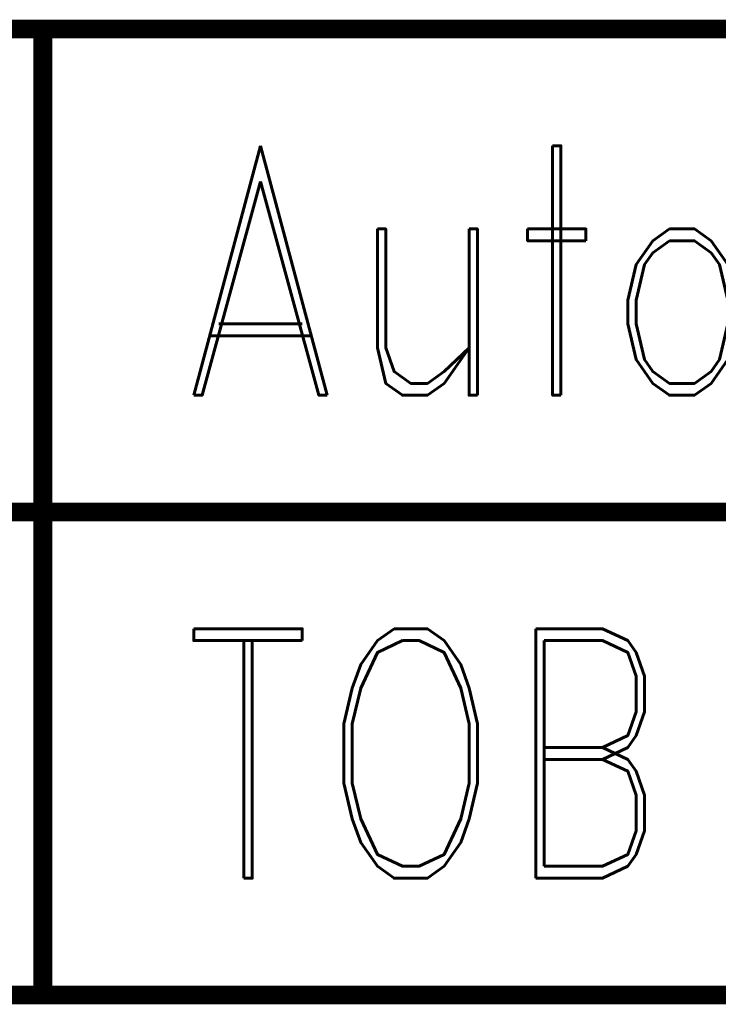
# Model space of a CAD drawing. Extents: x -2 to 113, y -136 to 16.
# Tile 477 of 541: x 73.18 to 77.01, y -10.98 to -5.59. Entities that reach past the tile are written whole.
import ezdxf
from ezdxf.enums import TextEntityAlignment as Align

# ---------------------------------------------------------------- set-up
doc = ezdxf.new("R2010")
doc.units = 0
doc.header["$MEASUREMENT"] = 0
doc.linetypes.add('SOLID', pattern=[0])
doc.layers.get('0').update_dxf_attribs({"linetype": 'SOLID'})
for name, color, linetype in [('1', 7, 'SOLID'), ('10', 7, 'SOLID'), ('11', 7, 'SOLID'), ('12', 7, 'SOLID'), ('13', 7, 'SOLID'), ('14', 7, 'SOLID'), ('15', 7, 'SOLID'), ('16', 7, 'SOLID'), ('17', 7, 'SOLID'), ('18', 7, 'SOLID'), ('19', 7, 'SOLID'), ('2', 7, 'SOLID'), ('20', 7, 'SOLID'), ('21', 7, 'SOLID'), ('22', 7, 'SOLID'), ('23', 7, 'SOLID'), ('24', 7, 'SOLID'), ('25', 7, 'SOLID'), ('26', 7, 'SOLID'), ('27', 7, 'SOLID'), ('28', 7, 'SOLID'), ('29', 7, 'SOLID'), ('3', 7, 'SOLID'), ('30', 7, 'SOLID'), ('31', 7, 'SOLID'), ('32', 7, 'SOLID'), ('33', 7, 'SOLID'), ('34', 7, 'SOLID'), ('35', 7, 'SOLID'), ('36', 7, 'SOLID'), ('37', 7, 'SOLID'), ('38', 7, 'SOLID'), ('39', 7, 'SOLID'), ('4', 7, 'SOLID'), ('40', 7, 'SOLID'), ('41', 7, 'SOLID'), ('42', 7, 'SOLID'), ('43', 7, 'SOLID'), ('44', 7, 'SOLID'), ('45', 7, 'SOLID'), ('46', 7, 'SOLID'), ('47', 7, 'SOLID'), ('48', 7, 'SOLID'), ('49', 7, 'SOLID'), ('5', 7, 'SOLID'), ('50', 7, 'SOLID'), ('51', 7, 'SOLID'), ('52', 7, 'SOLID'), ('53', 7, 'SOLID'), ('54', 7, 'SOLID'), ('55', 7, 'SOLID'), ('56', 7, 'SOLID'), ('57', 7, 'SOLID'), ('58', 7, 'SOLID'), ('59', 7, 'SOLID'), ('6', 7, 'SOLID'), ('60', 7, 'SOLID'), ('61', 7, 'SOLID'), ('62', 7, 'SOLID'), ('63', 7, 'SOLID'), ('64', 7, 'SOLID'), ('65', 7, 'SOLID'), ('66', 7, 'SOLID'), ('67', 7, 'SOLID'), ('68', 7, 'SOLID'), ('7', 7, 'SOLID'), ('8', 7, 'SOLID'), ('9', 7, 'SOLID')]:
    doc.layers.add(name, color=color, linetype=linetype)
doc.styles.add('ROMAND', font='romand', dxfattribs={"height": 1})

msp = doc.modelspace()

# ---------------------------------------------------------------- linework, layer by layer
at = {"color": 7, "linetype": 'SOLID', "const_width": 0.1029}
for points in [[(-0.2175, -5.6385), (111.5472, -5.6385)], [(73.3119, -5.6385), (73.3119, -8.2856)], [(-0.2175, -8.2856), (111.5472, -8.2856)], [(73.3119, -8.2856), (73.3119, -10.9326)], [(-0.2175, -10.9326), (111.5472, -10.9326)]]:
    msp.add_lwpolyline(points, dxfattribs=at)
at = {"layer": '1', "color": 7, "linetype": 'SOLID', "const_width": 0.1029}
for points in [[(-0.2175, -5.6385), (111.5472, -5.6385)], [(73.3119, -5.6385), (73.3119, -8.2856)], [(-0.2175, -8.2856), (111.5472, -8.2856)], [(73.3119, -8.2856), (73.3119, -10.9326)], [(-0.2175, -10.9326), (111.5472, -10.9326)]]:
    msp.add_lwpolyline(points, dxfattribs=at)
at = {"layer": '10', "color": 7, "linetype": 'SOLID', "const_width": 0.1029}
for points in [[(-0.2175, -5.6385), (111.5472, -5.6385)], [(73.3119, -5.6385), (73.3119, -8.2856)], [(-0.2175, -8.2856), (111.5472, -8.2856)], [(73.3119, -8.2856), (73.3119, -10.9326)], [(-0.2175, -10.9326), (111.5472, -10.9326)]]:
    msp.add_lwpolyline(points, dxfattribs=at)
at = {"layer": '11', "color": 7, "linetype": 'SOLID', "const_width": 0.1029}
for points in [[(-0.2175, -5.6385), (111.5472, -5.6385)], [(73.3119, -5.6385), (73.3119, -8.2856)], [(-0.2175, -8.2856), (111.5472, -8.2856)], [(73.3119, -8.2856), (73.3119, -10.9326)], [(-0.2175, -10.9326), (111.5472, -10.9326)]]:
    msp.add_lwpolyline(points, dxfattribs=at)
at = {"layer": '12', "color": 7, "linetype": 'SOLID', "const_width": 0.1029}
for points in [[(-0.2175, -5.6385), (111.5472, -5.6385)], [(73.3119, -5.6385), (73.3119, -8.2856)], [(-0.2175, -8.2856), (111.5472, -8.2856)], [(73.3119, -8.2856), (73.3119, -10.9326)], [(-0.2175, -10.9326), (111.5472, -10.9326)]]:
    msp.add_lwpolyline(points, dxfattribs=at)
at = {"layer": '13', "color": 7, "linetype": 'SOLID', "const_width": 0.1029}
for points in [[(-0.2175, -5.6385), (111.5472, -5.6385)], [(73.3119, -5.6385), (73.3119, -8.2856)], [(-0.2175, -8.2856), (111.5472, -8.2856)], [(73.3119, -8.2856), (73.3119, -10.9326)], [(-0.2175, -10.9326), (111.5472, -10.9326)]]:
    msp.add_lwpolyline(points, dxfattribs=at)
at = {"layer": '14', "color": 7, "linetype": 'SOLID', "const_width": 0.1029}
for points in [[(-0.2175, -5.6385), (111.5472, -5.6385)], [(73.3119, -5.6385), (73.3119, -8.2856)], [(-0.2175, -8.2856), (111.5472, -8.2856)], [(73.3119, -8.2856), (73.3119, -10.9326)], [(-0.2175, -10.9326), (111.5472, -10.9326)]]:
    msp.add_lwpolyline(points, dxfattribs=at)
at = {"layer": '15', "color": 7, "linetype": 'SOLID', "const_width": 0.1029}
for points in [[(-0.2175, -5.6385), (111.5472, -5.6385)], [(73.3119, -5.6385), (73.3119, -8.2856)], [(-0.2175, -8.2856), (111.5472, -8.2856)], [(73.3119, -8.2856), (73.3119, -10.9326)], [(-0.2175, -10.9326), (111.5472, -10.9326)]]:
    msp.add_lwpolyline(points, dxfattribs=at)
at = {"layer": '16', "color": 7, "linetype": 'SOLID', "const_width": 0.1029}
for points in [[(-0.2175, -5.6385), (111.5472, -5.6385)], [(73.3119, -5.6385), (73.3119, -8.2856)], [(-0.2175, -8.2856), (111.5472, -8.2856)], [(73.3119, -8.2856), (73.3119, -10.9326)], [(-0.2175, -10.9326), (111.5472, -10.9326)]]:
    msp.add_lwpolyline(points, dxfattribs=at)
at = {"layer": '17', "color": 7, "linetype": 'SOLID', "const_width": 0.1029}
for points in [[(-0.2175, -5.6385), (111.5472, -5.6385)], [(73.3119, -5.6385), (73.3119, -8.2856)], [(-0.2175, -8.2856), (111.5472, -8.2856)], [(73.3119, -8.2856), (73.3119, -10.9326)], [(-0.2175, -10.9326), (111.5472, -10.9326)]]:
    msp.add_lwpolyline(points, dxfattribs=at)
at = {"layer": '18', "color": 7, "linetype": 'SOLID', "const_width": 0.1029}
for points in [[(-0.2175, -5.6385), (111.5472, -5.6385)], [(73.3119, -5.6385), (73.3119, -8.2856)], [(-0.2175, -8.2856), (111.5472, -8.2856)], [(73.3119, -8.2856), (73.3119, -10.9326)], [(-0.2175, -10.9326), (111.5472, -10.9326)]]:
    msp.add_lwpolyline(points, dxfattribs=at)
at = {"layer": '19', "color": 7, "linetype": 'SOLID', "const_width": 0.1029}
for points in [[(-0.2175, -5.6385), (111.5472, -5.6385)], [(73.3119, -5.6385), (73.3119, -8.2856)], [(-0.2175, -8.2856), (111.5472, -8.2856)], [(73.3119, -8.2856), (73.3119, -10.9326)], [(-0.2175, -10.9326), (111.5472, -10.9326)]]:
    msp.add_lwpolyline(points, dxfattribs=at)
at = {"layer": '2', "color": 7, "linetype": 'SOLID', "const_width": 0.1029}
for points in [[(-0.2175, -5.6385), (111.5472, -5.6385)], [(73.3119, -5.6385), (73.3119, -8.2856)], [(-0.2175, -8.2856), (111.5472, -8.2856)], [(73.3119, -8.2856), (73.3119, -10.9326)], [(-0.2175, -10.9326), (111.5472, -10.9326)]]:
    msp.add_lwpolyline(points, dxfattribs=at)
at = {"layer": '20', "color": 7, "linetype": 'SOLID', "const_width": 0.1029}
for points in [[(-0.2175, -5.6385), (111.5472, -5.6385)], [(73.3119, -5.6385), (73.3119, -8.2856)], [(-0.2175, -8.2856), (111.5472, -8.2856)], [(73.3119, -8.2856), (73.3119, -10.9326)], [(-0.2175, -10.9326), (111.5472, -10.9326)]]:
    msp.add_lwpolyline(points, dxfattribs=at)
at = {"layer": '21', "color": 7, "linetype": 'SOLID', "const_width": 0.1029}
for points in [[(-0.2175, -5.6385), (111.5472, -5.6385)], [(73.3119, -5.6385), (73.3119, -8.2856)], [(-0.2175, -8.2856), (111.5472, -8.2856)], [(73.3119, -8.2856), (73.3119, -10.9326)], [(-0.2175, -10.9326), (111.5472, -10.9326)]]:
    msp.add_lwpolyline(points, dxfattribs=at)
at = {"layer": '22', "color": 7, "linetype": 'SOLID', "const_width": 0.1029}
for points in [[(-0.2175, -5.6385), (111.5472, -5.6385)], [(73.3119, -5.6385), (73.3119, -8.2856)], [(-0.2175, -8.2856), (111.5472, -8.2856)], [(73.3119, -8.2856), (73.3119, -10.9326)], [(-0.2175, -10.9326), (111.5472, -10.9326)]]:
    msp.add_lwpolyline(points, dxfattribs=at)
at = {"layer": '23', "color": 7, "linetype": 'SOLID', "const_width": 0.1029}
for points in [[(-0.2175, -5.6385), (111.5472, -5.6385)], [(73.3119, -5.6385), (73.3119, -8.2856)], [(-0.2175, -8.2856), (111.5472, -8.2856)], [(73.3119, -8.2856), (73.3119, -10.9326)], [(-0.2175, -10.9326), (111.5472, -10.9326)]]:
    msp.add_lwpolyline(points, dxfattribs=at)
at = {"layer": '24', "color": 7, "linetype": 'SOLID', "const_width": 0.1029}
for points in [[(-0.2175, -5.6385), (111.5472, -5.6385)], [(73.3119, -5.6385), (73.3119, -8.2856)], [(-0.2175, -8.2856), (111.5472, -8.2856)], [(73.3119, -8.2856), (73.3119, -10.9326)], [(-0.2175, -10.9326), (111.5472, -10.9326)]]:
    msp.add_lwpolyline(points, dxfattribs=at)
at = {"layer": '25', "color": 7, "linetype": 'SOLID', "const_width": 0.1029}
for points in [[(-0.2175, -5.6385), (111.5472, -5.6385)], [(73.3119, -5.6385), (73.3119, -8.2856)], [(-0.2175, -8.2856), (111.5472, -8.2856)], [(73.3119, -8.2856), (73.3119, -10.9326)], [(-0.2175, -10.9326), (111.5472, -10.9326)]]:
    msp.add_lwpolyline(points, dxfattribs=at)
at = {"layer": '26', "color": 7, "linetype": 'SOLID', "const_width": 0.1029}
for points in [[(-0.2175, -5.6385), (111.5472, -5.6385)], [(73.3119, -5.6385), (73.3119, -8.2856)], [(-0.2175, -8.2856), (111.5472, -8.2856)], [(73.3119, -8.2856), (73.3119, -10.9326)], [(-0.2175, -10.9326), (111.5472, -10.9326)]]:
    msp.add_lwpolyline(points, dxfattribs=at)
at = {"layer": '27', "color": 7, "linetype": 'SOLID', "const_width": 0.1029}
for points in [[(-0.2175, -5.6385), (111.5472, -5.6385)], [(73.3119, -5.6385), (73.3119, -8.2856)], [(-0.2175, -8.2856), (111.5472, -8.2856)], [(73.3119, -8.2856), (73.3119, -10.9326)], [(-0.2175, -10.9326), (111.5472, -10.9326)]]:
    msp.add_lwpolyline(points, dxfattribs=at)
at = {"layer": '28', "color": 7, "linetype": 'SOLID', "const_width": 0.1029}
for points in [[(-0.2175, -5.6385), (111.5472, -5.6385)], [(73.3119, -5.6385), (73.3119, -8.2856)], [(-0.2175, -8.2856), (111.5472, -8.2856)], [(73.3119, -8.2856), (73.3119, -10.9326)], [(-0.2175, -10.9326), (111.5472, -10.9326)]]:
    msp.add_lwpolyline(points, dxfattribs=at)
at = {"layer": '29', "color": 7, "linetype": 'SOLID', "const_width": 0.1029}
for points in [[(-0.2175, -5.6385), (111.5472, -5.6385)], [(73.3119, -5.6385), (73.3119, -8.2856)], [(-0.2175, -8.2856), (111.5472, -8.2856)], [(73.3119, -8.2856), (73.3119, -10.9326)], [(-0.2175, -10.9326), (111.5472, -10.9326)]]:
    msp.add_lwpolyline(points, dxfattribs=at)
at = {"layer": '3', "color": 7, "linetype": 'SOLID', "const_width": 0.1029}
for points in [[(-0.2175, -5.6385), (111.5472, -5.6385)], [(73.3119, -5.6385), (73.3119, -8.2856)], [(-0.2175, -8.2856), (111.5472, -8.2856)], [(73.3119, -8.2856), (73.3119, -10.9326)], [(-0.2175, -10.9326), (111.5472, -10.9326)]]:
    msp.add_lwpolyline(points, dxfattribs=at)
at = {"layer": '30', "color": 7, "linetype": 'SOLID', "const_width": 0.1029}
for points in [[(-0.2175, -5.6385), (111.5472, -5.6385)], [(73.3119, -5.6385), (73.3119, -8.2856)], [(-0.2175, -8.2856), (111.5472, -8.2856)], [(73.3119, -8.2856), (73.3119, -10.9326)], [(-0.2175, -10.9326), (111.5472, -10.9326)]]:
    msp.add_lwpolyline(points, dxfattribs=at)
at = {"layer": '31', "color": 7, "linetype": 'SOLID', "const_width": 0.1029}
for points in [[(-0.2175, -5.6385), (111.5472, -5.6385)], [(73.3119, -5.6385), (73.3119, -8.2856)], [(-0.2175, -8.2856), (111.5472, -8.2856)], [(73.3119, -8.2856), (73.3119, -10.9326)], [(-0.2175, -10.9326), (111.5472, -10.9326)]]:
    msp.add_lwpolyline(points, dxfattribs=at)
at = {"layer": '32', "color": 7, "linetype": 'SOLID', "const_width": 0.1029}
for points in [[(-0.2175, -5.6385), (111.5472, -5.6385)], [(73.3119, -5.6385), (73.3119, -8.2856)], [(-0.2175, -8.2856), (111.5472, -8.2856)], [(73.3119, -8.2856), (73.3119, -10.9326)], [(-0.2175, -10.9326), (111.5472, -10.9326)]]:
    msp.add_lwpolyline(points, dxfattribs=at)
at = {"layer": '33', "color": 7, "linetype": 'SOLID', "const_width": 0.1029}
for points in [[(-0.2175, -5.6385), (111.5472, -5.6385)], [(73.3119, -5.6385), (73.3119, -8.2856)], [(-0.2175, -8.2856), (111.5472, -8.2856)], [(73.3119, -8.2856), (73.3119, -10.9326)], [(-0.2175, -10.9326), (111.5472, -10.9326)]]:
    msp.add_lwpolyline(points, dxfattribs=at)
at = {"layer": '34', "color": 7, "linetype": 'SOLID', "const_width": 0.1029}
for points in [[(-0.2175, -5.6385), (111.5472, -5.6385)], [(73.3119, -5.6385), (73.3119, -8.2856)], [(-0.2175, -8.2856), (111.5472, -8.2856)], [(73.3119, -8.2856), (73.3119, -10.9326)], [(-0.2175, -10.9326), (111.5472, -10.9326)]]:
    msp.add_lwpolyline(points, dxfattribs=at)
at = {"layer": '35', "color": 7, "linetype": 'SOLID', "const_width": 0.1029}
for points in [[(-0.2175, -5.6385), (111.5472, -5.6385)], [(73.3119, -5.6385), (73.3119, -8.2856)], [(-0.2175, -8.2856), (111.5472, -8.2856)], [(73.3119, -8.2856), (73.3119, -10.9326)], [(-0.2175, -10.9326), (111.5472, -10.9326)]]:
    msp.add_lwpolyline(points, dxfattribs=at)
at = {"layer": '36', "color": 7, "linetype": 'SOLID', "const_width": 0.1029}
for points in [[(-0.2175, -5.6385), (111.5472, -5.6385)], [(73.3119, -5.6385), (73.3119, -8.2856)], [(-0.2175, -8.2856), (111.5472, -8.2856)], [(73.3119, -8.2856), (73.3119, -10.9326)], [(-0.2175, -10.9326), (111.5472, -10.9326)]]:
    msp.add_lwpolyline(points, dxfattribs=at)
at = {"layer": '37', "color": 7, "linetype": 'SOLID', "const_width": 0.1029}
for points in [[(-0.2175, -5.6385), (111.5472, -5.6385)], [(73.3119, -5.6385), (73.3119, -8.2856)], [(-0.2175, -8.2856), (111.5472, -8.2856)], [(73.3119, -8.2856), (73.3119, -10.9326)], [(-0.2175, -10.9326), (111.5472, -10.9326)]]:
    msp.add_lwpolyline(points, dxfattribs=at)
at = {"layer": '38', "color": 7, "linetype": 'SOLID', "const_width": 0.1029}
for points in [[(-0.2175, -5.6385), (111.5472, -5.6385)], [(73.3119, -5.6385), (73.3119, -8.2856)], [(-0.2175, -8.2856), (111.5472, -8.2856)], [(73.3119, -8.2856), (73.3119, -10.9326)], [(-0.2175, -10.9326), (111.5472, -10.9326)]]:
    msp.add_lwpolyline(points, dxfattribs=at)
at = {"layer": '39', "color": 7, "linetype": 'SOLID', "const_width": 0.1029}
for points in [[(-0.2175, -5.6385), (111.5472, -5.6385)], [(73.3119, -5.6385), (73.3119, -8.2856)], [(-0.2175, -8.2856), (111.5472, -8.2856)], [(73.3119, -8.2856), (73.3119, -10.9326)], [(-0.2175, -10.9326), (111.5472, -10.9326)]]:
    msp.add_lwpolyline(points, dxfattribs=at)
at = {"layer": '4', "color": 7, "linetype": 'SOLID', "const_width": 0.1029}
for points in [[(-0.2175, -5.6385), (111.5472, -5.6385)], [(73.3119, -5.6385), (73.3119, -8.2856)], [(-0.2175, -8.2856), (111.5472, -8.2856)], [(73.3119, -8.2856), (73.3119, -10.9326)], [(-0.2175, -10.9326), (111.5472, -10.9326)]]:
    msp.add_lwpolyline(points, dxfattribs=at)
at = {"layer": '40', "color": 7, "linetype": 'SOLID', "const_width": 0.1029}
for points in [[(-0.2175, -5.6385), (111.5472, -5.6385)], [(73.3119, -5.6385), (73.3119, -8.2856)], [(-0.2175, -8.2856), (111.5472, -8.2856)], [(73.3119, -8.2856), (73.3119, -10.9326)], [(-0.2175, -10.9326), (111.5472, -10.9326)]]:
    msp.add_lwpolyline(points, dxfattribs=at)
at = {"layer": '41', "color": 7, "linetype": 'SOLID', "const_width": 0.1029}
for points in [[(-0.2175, -5.6385), (111.5472, -5.6385)], [(73.3119, -5.6385), (73.3119, -8.2856)], [(-0.2175, -8.2856), (111.5472, -8.2856)], [(73.3119, -8.2856), (73.3119, -10.9326)], [(-0.2175, -10.9326), (111.5472, -10.9326)]]:
    msp.add_lwpolyline(points, dxfattribs=at)
at = {"layer": '42', "color": 7, "linetype": 'SOLID', "const_width": 0.1029}
for points in [[(-0.2175, -5.6385), (111.5472, -5.6385)], [(73.3119, -5.6385), (73.3119, -8.2856)], [(-0.2175, -8.2856), (111.5472, -8.2856)], [(73.3119, -8.2856), (73.3119, -10.9326)], [(-0.2175, -10.9326), (111.5472, -10.9326)]]:
    msp.add_lwpolyline(points, dxfattribs=at)
at = {"layer": '43', "color": 7, "linetype": 'SOLID', "const_width": 0.1029}
for points in [[(-0.2175, -5.6385), (111.5472, -5.6385)], [(73.3119, -5.6385), (73.3119, -8.2856)], [(-0.2175, -8.2856), (111.5472, -8.2856)], [(73.3119, -8.2856), (73.3119, -10.9326)], [(-0.2175, -10.9326), (111.5472, -10.9326)]]:
    msp.add_lwpolyline(points, dxfattribs=at)
at = {"layer": '44', "color": 7, "linetype": 'SOLID', "const_width": 0.1029}
for points in [[(-0.2175, -5.6385), (111.5472, -5.6385)], [(73.3119, -5.6385), (73.3119, -8.2856)], [(-0.2175, -8.2856), (111.5472, -8.2856)], [(73.3119, -8.2856), (73.3119, -10.9326)], [(-0.2175, -10.9326), (111.5472, -10.9326)]]:
    msp.add_lwpolyline(points, dxfattribs=at)
at = {"layer": '45', "color": 7, "linetype": 'SOLID', "const_width": 0.1029}
for points in [[(-0.2175, -5.6385), (111.5472, -5.6385)], [(73.3119, -5.6385), (73.3119, -8.2856)], [(-0.2175, -8.2856), (111.5472, -8.2856)], [(73.3119, -8.2856), (73.3119, -10.9326)], [(-0.2175, -10.9326), (111.5472, -10.9326)]]:
    msp.add_lwpolyline(points, dxfattribs=at)
at = {"layer": '46', "color": 7, "linetype": 'SOLID', "const_width": 0.1029}
for points in [[(-0.2175, -5.6385), (111.5472, -5.6385)], [(73.3119, -5.6385), (73.3119, -8.2856)], [(-0.2175, -8.2856), (111.5472, -8.2856)], [(73.3119, -8.2856), (73.3119, -10.9326)], [(-0.2175, -10.9326), (111.5472, -10.9326)]]:
    msp.add_lwpolyline(points, dxfattribs=at)
at = {"layer": '47', "color": 7, "linetype": 'SOLID', "const_width": 0.1029}
for points in [[(-0.2175, -5.6385), (111.5472, -5.6385)], [(73.3119, -5.6385), (73.3119, -8.2856)], [(-0.2175, -8.2856), (111.5472, -8.2856)], [(73.3119, -8.2856), (73.3119, -10.9326)], [(-0.2175, -10.9326), (111.5472, -10.9326)]]:
    msp.add_lwpolyline(points, dxfattribs=at)
at = {"layer": '48', "color": 7, "linetype": 'SOLID', "const_width": 0.1029}
for points in [[(-0.2175, -5.6385), (111.5472, -5.6385)], [(73.3119, -5.6385), (73.3119, -8.2856)], [(-0.2175, -8.2856), (111.5472, -8.2856)], [(73.3119, -8.2856), (73.3119, -10.9326)], [(-0.2175, -10.9326), (111.5472, -10.9326)]]:
    msp.add_lwpolyline(points, dxfattribs=at)
at = {"layer": '49', "color": 7, "linetype": 'SOLID', "const_width": 0.1029}
for points in [[(-0.2175, -5.6385), (111.5472, -5.6385)], [(73.3119, -5.6385), (73.3119, -8.2856)], [(-0.2175, -8.2856), (111.5472, -8.2856)], [(73.3119, -8.2856), (73.3119, -10.9326)], [(-0.2175, -10.9326), (111.5472, -10.9326)]]:
    msp.add_lwpolyline(points, dxfattribs=at)
at = {"layer": '5', "color": 7, "linetype": 'SOLID', "const_width": 0.1029}
for points in [[(-0.2175, -5.6385), (111.5472, -5.6385)], [(73.3119, -5.6385), (73.3119, -8.2856)], [(-0.2175, -8.2856), (111.5472, -8.2856)], [(73.3119, -8.2856), (73.3119, -10.9326)], [(-0.2175, -10.9326), (111.5472, -10.9326)]]:
    msp.add_lwpolyline(points, dxfattribs=at)
at = {"layer": '50', "color": 7, "linetype": 'SOLID', "const_width": 0.1029}
for points in [[(-0.2175, -5.6385), (111.5472, -5.6385)], [(73.3119, -5.6385), (73.3119, -8.2856)], [(-0.2175, -8.2856), (111.5472, -8.2856)], [(73.3119, -8.2856), (73.3119, -10.9326)], [(-0.2175, -10.9326), (111.5472, -10.9326)]]:
    msp.add_lwpolyline(points, dxfattribs=at)
at = {"layer": '51', "color": 7, "linetype": 'SOLID', "const_width": 0.1029}
for points in [[(-0.2175, -5.6385), (111.5472, -5.6385)], [(73.3119, -5.6385), (73.3119, -8.2856)], [(-0.2175, -8.2856), (111.5472, -8.2856)], [(73.3119, -8.2856), (73.3119, -10.9326)], [(-0.2175, -10.9326), (111.5472, -10.9326)]]:
    msp.add_lwpolyline(points, dxfattribs=at)
at = {"layer": '52', "color": 7, "linetype": 'SOLID', "const_width": 0.1029}
for points in [[(-0.2175, -5.6385), (111.5472, -5.6385)], [(73.3119, -5.6385), (73.3119, -8.2856)], [(-0.2175, -8.2856), (111.5472, -8.2856)], [(73.3119, -8.2856), (73.3119, -10.9326)], [(-0.2175, -10.9326), (111.5472, -10.9326)]]:
    msp.add_lwpolyline(points, dxfattribs=at)
at = {"layer": '53', "color": 7, "linetype": 'SOLID', "const_width": 0.1029}
for points in [[(-0.2175, -5.6385), (111.5472, -5.6385)], [(73.3119, -5.6385), (73.3119, -8.2856)], [(-0.2175, -8.2856), (111.5472, -8.2856)], [(73.3119, -8.2856), (73.3119, -10.9326)], [(-0.2175, -10.9326), (111.5472, -10.9326)]]:
    msp.add_lwpolyline(points, dxfattribs=at)
at = {"layer": '54', "color": 7, "linetype": 'SOLID', "const_width": 0.1029}
for points in [[(-0.2175, -5.6385), (111.5472, -5.6385)], [(73.3119, -5.6385), (73.3119, -8.2856)], [(-0.2175, -8.2856), (111.5472, -8.2856)], [(73.3119, -8.2856), (73.3119, -10.9326)], [(-0.2175, -10.9326), (111.5472, -10.9326)]]:
    msp.add_lwpolyline(points, dxfattribs=at)
at = {"layer": '55', "color": 7, "linetype": 'SOLID', "const_width": 0.1029}
for points in [[(-0.2175, -5.6385), (111.5472, -5.6385)], [(73.3119, -5.6385), (73.3119, -8.2856)], [(-0.2175, -8.2856), (111.5472, -8.2856)], [(73.3119, -8.2856), (73.3119, -10.9326)], [(-0.2175, -10.9326), (111.5472, -10.9326)]]:
    msp.add_lwpolyline(points, dxfattribs=at)
at = {"layer": '56', "color": 7, "linetype": 'SOLID', "const_width": 0.1029}
for points in [[(-0.2175, -5.6385), (111.5472, -5.6385)], [(73.3119, -5.6385), (73.3119, -8.2856)], [(-0.2175, -8.2856), (111.5472, -8.2856)], [(73.3119, -8.2856), (73.3119, -10.9326)], [(-0.2175, -10.9326), (111.5472, -10.9326)]]:
    msp.add_lwpolyline(points, dxfattribs=at)
at = {"layer": '57', "color": 7, "linetype": 'SOLID', "const_width": 0.1029}
for points in [[(-0.2175, -5.6385), (111.5472, -5.6385)], [(73.3119, -5.6385), (73.3119, -8.2856)], [(-0.2175, -8.2856), (111.5472, -8.2856)], [(73.3119, -8.2856), (73.3119, -10.9326)], [(-0.2175, -10.9326), (111.5472, -10.9326)]]:
    msp.add_lwpolyline(points, dxfattribs=at)
at = {"layer": '58', "color": 7, "linetype": 'SOLID', "const_width": 0.1029}
for points in [[(-0.2175, -5.6385), (111.5472, -5.6385)], [(73.3119, -5.6385), (73.3119, -8.2856)], [(-0.2175, -8.2856), (111.5472, -8.2856)], [(73.3119, -8.2856), (73.3119, -10.9326)], [(-0.2175, -10.9326), (111.5472, -10.9326)]]:
    msp.add_lwpolyline(points, dxfattribs=at)
at = {"layer": '59', "color": 7, "linetype": 'SOLID', "const_width": 0.1029}
for points in [[(-0.2175, -5.6385), (111.5472, -5.6385)], [(73.3119, -5.6385), (73.3119, -8.2856)], [(-0.2175, -8.2856), (111.5472, -8.2856)], [(73.3119, -8.2856), (73.3119, -10.9326)], [(-0.2175, -10.9326), (111.5472, -10.9326)]]:
    msp.add_lwpolyline(points, dxfattribs=at)
at = {"layer": '6', "color": 7, "linetype": 'SOLID', "const_width": 0.1029}
for points in [[(-0.2175, -5.6385), (111.5472, -5.6385)], [(73.3119, -5.6385), (73.3119, -8.2856)], [(-0.2175, -8.2856), (111.5472, -8.2856)], [(73.3119, -8.2856), (73.3119, -10.9326)], [(-0.2175, -10.9326), (111.5472, -10.9326)]]:
    msp.add_lwpolyline(points, dxfattribs=at)
at = {"layer": '60', "color": 7, "linetype": 'SOLID', "const_width": 0.1029}
for points in [[(-0.2175, -5.6385), (111.5472, -5.6385)], [(73.3119, -5.6385), (73.3119, -8.2856)], [(-0.2175, -8.2856), (111.5472, -8.2856)], [(73.3119, -8.2856), (73.3119, -10.9326)], [(-0.2175, -10.9326), (111.5472, -10.9326)]]:
    msp.add_lwpolyline(points, dxfattribs=at)
at = {"layer": '61', "color": 7, "linetype": 'SOLID', "const_width": 0.1029}
for points in [[(-0.2175, -5.6385), (111.5472, -5.6385)], [(73.3119, -5.6385), (73.3119, -8.2856)], [(-0.2175, -8.2856), (111.5472, -8.2856)], [(73.3119, -8.2856), (73.3119, -10.9326)], [(-0.2175, -10.9326), (111.5472, -10.9326)]]:
    msp.add_lwpolyline(points, dxfattribs=at)
at = {"layer": '62', "color": 7, "linetype": 'SOLID', "const_width": 0.1029}
for points in [[(-0.2175, -5.6385), (111.5472, -5.6385)], [(73.3119, -5.6385), (73.3119, -8.2856)], [(-0.2175, -8.2856), (111.5472, -8.2856)], [(73.3119, -8.2856), (73.3119, -10.9326)], [(-0.2175, -10.9326), (111.5472, -10.9326)]]:
    msp.add_lwpolyline(points, dxfattribs=at)
at = {"layer": '63', "color": 7, "linetype": 'SOLID', "const_width": 0.1029}
for points in [[(-0.2175, -5.6385), (111.5472, -5.6385)], [(73.3119, -5.6385), (73.3119, -8.2856)], [(-0.2175, -8.2856), (111.5472, -8.2856)], [(73.3119, -8.2856), (73.3119, -10.9326)], [(-0.2175, -10.9326), (111.5472, -10.9326)]]:
    msp.add_lwpolyline(points, dxfattribs=at)
at = {"layer": '64', "color": 7, "linetype": 'SOLID', "const_width": 0.1029}
for points in [[(-0.2175, -5.6385), (111.5472, -5.6385)], [(73.3119, -5.6385), (73.3119, -8.2856)], [(-0.2175, -8.2856), (111.5472, -8.2856)], [(73.3119, -8.2856), (73.3119, -10.9326)], [(-0.2175, -10.9326), (111.5472, -10.9326)]]:
    msp.add_lwpolyline(points, dxfattribs=at)
at = {"layer": '65', "color": 7, "linetype": 'SOLID', "const_width": 0.1029}
for points in [[(-0.2175, -5.6385), (111.5472, -5.6385)], [(73.3119, -5.6385), (73.3119, -8.2856)], [(-0.2175, -8.2856), (111.5472, -8.2856)], [(73.3119, -8.2856), (73.3119, -10.9326)], [(-0.2175, -10.9326), (111.5472, -10.9326)]]:
    msp.add_lwpolyline(points, dxfattribs=at)
at = {"layer": '66', "color": 7, "linetype": 'SOLID', "const_width": 0.1029}
for points in [[(-0.2175, -5.6385), (111.5472, -5.6385)], [(73.3119, -5.6385), (73.3119, -8.2856)], [(-0.2175, -8.2856), (111.5472, -8.2856)], [(73.3119, -8.2856), (73.3119, -10.9326)], [(-0.2175, -10.9326), (111.5472, -10.9326)]]:
    msp.add_lwpolyline(points, dxfattribs=at)
at = {"layer": '67', "color": 7, "linetype": 'SOLID', "const_width": 0.1029}
for points in [[(-0.2175, -5.6385), (111.5472, -5.6385)], [(73.3119, -5.6385), (73.3119, -8.2856)], [(-0.2175, -8.2856), (111.5472, -8.2856)], [(73.3119, -8.2856), (73.3119, -10.9326)], [(-0.2175, -10.9326), (111.5472, -10.9326)]]:
    msp.add_lwpolyline(points, dxfattribs=at)
at = {"layer": '68', "color": 7, "linetype": 'SOLID', "const_width": 0.1029}
for points in [[(-0.2175, -5.6385), (111.5472, -5.6385)], [(73.3119, -5.6385), (73.3119, -8.2856)], [(-0.2175, -8.2856), (111.5472, -8.2856)], [(73.3119, -8.2856), (73.3119, -10.9326)], [(-0.2175, -10.9326), (111.5472, -10.9326)]]:
    msp.add_lwpolyline(points, dxfattribs=at)
at = {"layer": '7', "color": 7, "linetype": 'SOLID', "const_width": 0.1029}
for points in [[(-0.2175, -5.6385), (111.5472, -5.6385)], [(73.3119, -5.6385), (73.3119, -8.2856)], [(-0.2175, -8.2856), (111.5472, -8.2856)], [(73.3119, -8.2856), (73.3119, -10.9326)], [(-0.2175, -10.9326), (111.5472, -10.9326)]]:
    msp.add_lwpolyline(points, dxfattribs=at)
at = {"layer": '8', "color": 7, "linetype": 'SOLID', "const_width": 0.1029}
for points in [[(-0.2175, -5.6385), (111.5472, -5.6385)], [(73.3119, -5.6385), (73.3119, -8.2856)], [(-0.2175, -8.2856), (111.5472, -8.2856)], [(73.3119, -8.2856), (73.3119, -10.9326)], [(-0.2175, -10.9326), (111.5472, -10.9326)]]:
    msp.add_lwpolyline(points, dxfattribs=at)
at = {"layer": '9', "color": 7, "linetype": 'SOLID', "const_width": 0.1029}
for points in [[(-0.2175, -5.6385), (111.5472, -5.6385)], [(73.3119, -5.6385), (73.3119, -8.2856)], [(-0.2175, -8.2856), (111.5472, -8.2856)], [(73.3119, -8.2856), (73.3119, -10.9326)], [(-0.2175, -10.9326), (111.5472, -10.9326)]]:
    msp.add_lwpolyline(points, dxfattribs=at)

# ---------------------------------------------------------------- texts
at = {"color": 7, "style": 'ROMAND', "width": 0.78}
for s, p in [('Automatic', (74.0472, -6.962)), ('TOB', (74.0472, -9.6091))]:
    msp.add_text(s, height=1.36765, dxfattribs=at).set_placement(p, align=Align.MIDDLE_LEFT)
at = {"layer": '1', "color": 7, "style": 'ROMAND', "width": 0.78}
for s, p in [('Automatic', (74.0472, -6.962)), ('TOB', (74.0472, -9.6091))]:
    msp.add_text(s, height=1.36765, dxfattribs=at).set_placement(p, align=Align.MIDDLE_LEFT)
at = {"layer": '10', "color": 7, "style": 'ROMAND', "width": 0.78}
for s, p in [('Automatic', (74.0472, -6.962)), ('TOB', (74.0472, -9.6091))]:
    msp.add_text(s, height=1.36765, dxfattribs=at).set_placement(p, align=Align.MIDDLE_LEFT)
at = {"layer": '11', "color": 7, "style": 'ROMAND', "width": 0.78}
for s, p in [('Automatic', (74.0472, -6.962)), ('TOB', (74.0472, -9.6091))]:
    msp.add_text(s, height=1.36765, dxfattribs=at).set_placement(p, align=Align.MIDDLE_LEFT)
at = {"layer": '12', "color": 7, "style": 'ROMAND', "width": 0.78}
for s, p in [('Automatic', (74.0472, -6.962)), ('TOB', (74.0472, -9.6091))]:
    msp.add_text(s, height=1.36765, dxfattribs=at).set_placement(p, align=Align.MIDDLE_LEFT)
at = {"layer": '13', "color": 7, "style": 'ROMAND', "width": 0.78}
for s, p in [('Automatic', (74.0472, -6.962)), ('TOB', (74.0472, -9.6091))]:
    msp.add_text(s, height=1.36765, dxfattribs=at).set_placement(p, align=Align.MIDDLE_LEFT)
at = {"layer": '14', "color": 7, "style": 'ROMAND', "width": 0.78}
for s, p in [('Automatic', (74.0472, -6.962)), ('TOB', (74.0472, -9.6091))]:
    msp.add_text(s, height=1.36765, dxfattribs=at).set_placement(p, align=Align.MIDDLE_LEFT)
at = {"layer": '15', "color": 7, "style": 'ROMAND', "width": 0.78}
for s, p in [('Automatic', (74.0472, -6.962)), ('TOB', (74.0472, -9.6091))]:
    msp.add_text(s, height=1.36765, dxfattribs=at).set_placement(p, align=Align.MIDDLE_LEFT)
at = {"layer": '16', "color": 7, "style": 'ROMAND', "width": 0.78}
for s, p in [('Automatic', (74.0472, -6.962)), ('TOB', (74.0472, -9.6091))]:
    msp.add_text(s, height=1.36765, dxfattribs=at).set_placement(p, align=Align.MIDDLE_LEFT)
at = {"layer": '17', "color": 7, "style": 'ROMAND', "width": 0.78}
for s, p in [('Automatic', (74.0472, -6.962)), ('TOB', (74.0472, -9.6091))]:
    msp.add_text(s, height=1.36765, dxfattribs=at).set_placement(p, align=Align.MIDDLE_LEFT)
at = {"layer": '18', "color": 7, "style": 'ROMAND', "width": 0.78}
for s, p in [('Automatic', (74.0472, -6.962)), ('TOB', (74.0472, -9.6091))]:
    msp.add_text(s, height=1.36765, dxfattribs=at).set_placement(p, align=Align.MIDDLE_LEFT)
at = {"layer": '19', "color": 7, "style": 'ROMAND', "width": 0.78}
for s, p in [('Automatic', (74.0472, -6.962)), ('TOB', (74.0472, -9.6091))]:
    msp.add_text(s, height=1.36765, dxfattribs=at).set_placement(p, align=Align.MIDDLE_LEFT)
at = {"layer": '2', "color": 7, "style": 'ROMAND', "width": 0.78}
for s, p in [('Automatic', (74.0472, -6.962)), ('TOB', (74.0472, -9.6091))]:
    msp.add_text(s, height=1.36765, dxfattribs=at).set_placement(p, align=Align.MIDDLE_LEFT)
at = {"layer": '20', "color": 7, "style": 'ROMAND', "width": 0.78}
for s, p in [('Automatic', (74.0472, -6.962)), ('TOB', (74.0472, -9.6091))]:
    msp.add_text(s, height=1.36765, dxfattribs=at).set_placement(p, align=Align.MIDDLE_LEFT)
at = {"layer": '21', "color": 7, "style": 'ROMAND', "width": 0.78}
for s, p in [('Automatic', (74.0472, -6.962)), ('TOB', (74.0472, -9.6091))]:
    msp.add_text(s, height=1.36765, dxfattribs=at).set_placement(p, align=Align.MIDDLE_LEFT)
at = {"layer": '22', "color": 7, "style": 'ROMAND', "width": 0.78}
for s, p in [('Automatic', (74.0472, -6.962)), ('TOB', (74.0472, -9.6091))]:
    msp.add_text(s, height=1.36765, dxfattribs=at).set_placement(p, align=Align.MIDDLE_LEFT)
at = {"layer": '23', "color": 7, "style": 'ROMAND', "width": 0.78}
for s, p in [('Automatic', (74.0472, -6.962)), ('TOB', (74.0472, -9.6091))]:
    msp.add_text(s, height=1.36765, dxfattribs=at).set_placement(p, align=Align.MIDDLE_LEFT)
at = {"layer": '24', "color": 7, "style": 'ROMAND', "width": 0.78}
for s, p in [('Automatic', (74.0472, -6.962)), ('TOB', (74.0472, -9.6091))]:
    msp.add_text(s, height=1.36765, dxfattribs=at).set_placement(p, align=Align.MIDDLE_LEFT)
at = {"layer": '25', "color": 7, "style": 'ROMAND', "width": 0.78}
for s, p in [('Automatic', (74.0472, -6.962)), ('TOB', (74.0472, -9.6091))]:
    msp.add_text(s, height=1.36765, dxfattribs=at).set_placement(p, align=Align.MIDDLE_LEFT)
at = {"layer": '26', "color": 7, "style": 'ROMAND', "width": 0.78}
for s, p in [('Automatic', (74.0472, -6.962)), ('TOB', (74.0472, -9.6091))]:
    msp.add_text(s, height=1.36765, dxfattribs=at).set_placement(p, align=Align.MIDDLE_LEFT)
at = {"layer": '27', "color": 7, "style": 'ROMAND', "width": 0.78}
for s, p in [('Automatic', (74.0472, -6.962)), ('TOB', (74.0472, -9.6091))]:
    msp.add_text(s, height=1.36765, dxfattribs=at).set_placement(p, align=Align.MIDDLE_LEFT)
at = {"layer": '28', "color": 7, "style": 'ROMAND', "width": 0.78}
for s, p in [('Automatic', (74.0472, -6.962)), ('TOB', (74.0472, -9.6091))]:
    msp.add_text(s, height=1.36765, dxfattribs=at).set_placement(p, align=Align.MIDDLE_LEFT)
at = {"layer": '29', "color": 7, "style": 'ROMAND', "width": 0.78}
for s, p in [('Automatic', (74.0472, -6.962)), ('TOB', (74.0472, -9.6091))]:
    msp.add_text(s, height=1.36765, dxfattribs=at).set_placement(p, align=Align.MIDDLE_LEFT)
at = {"layer": '3', "color": 7, "style": 'ROMAND', "width": 0.78}
for s, p in [('Automatic', (74.0472, -6.962)), ('TOB', (74.0472, -9.6091))]:
    msp.add_text(s, height=1.36765, dxfattribs=at).set_placement(p, align=Align.MIDDLE_LEFT)
at = {"layer": '30', "color": 7, "style": 'ROMAND', "width": 0.78}
for s, p in [('Automatic', (74.0472, -6.962)), ('TOB', (74.0472, -9.6091))]:
    msp.add_text(s, height=1.36765, dxfattribs=at).set_placement(p, align=Align.MIDDLE_LEFT)
at = {"layer": '31', "color": 7, "style": 'ROMAND', "width": 0.78}
for s, p in [('Automatic', (74.0472, -6.962)), ('TOB', (74.0472, -9.6091))]:
    msp.add_text(s, height=1.36765, dxfattribs=at).set_placement(p, align=Align.MIDDLE_LEFT)
at = {"layer": '32', "color": 7, "style": 'ROMAND', "width": 0.78}
for s, p in [('Automatic', (74.0472, -6.962)), ('TOB', (74.0472, -9.6091))]:
    msp.add_text(s, height=1.36765, dxfattribs=at).set_placement(p, align=Align.MIDDLE_LEFT)
at = {"layer": '33', "color": 7, "style": 'ROMAND', "width": 0.78}
for s, p in [('Automatic', (74.0472, -6.962)), ('TOB', (74.0472, -9.6091))]:
    msp.add_text(s, height=1.36765, dxfattribs=at).set_placement(p, align=Align.MIDDLE_LEFT)
at = {"layer": '34', "color": 7, "style": 'ROMAND', "width": 0.78}
for s, p in [('Automatic', (74.0472, -6.962)), ('TOB', (74.0472, -9.6091))]:
    msp.add_text(s, height=1.36765, dxfattribs=at).set_placement(p, align=Align.MIDDLE_LEFT)
at = {"layer": '35', "color": 7, "style": 'ROMAND', "width": 0.78}
for s, p in [('Automatic', (74.0472, -6.962)), ('TOB', (74.0472, -9.6091))]:
    msp.add_text(s, height=1.36765, dxfattribs=at).set_placement(p, align=Align.MIDDLE_LEFT)
at = {"layer": '36', "color": 7, "style": 'ROMAND', "width": 0.78}
for s, p in [('Automatic', (74.0472, -6.962)), ('TOB', (74.0472, -9.6091))]:
    msp.add_text(s, height=1.36765, dxfattribs=at).set_placement(p, align=Align.MIDDLE_LEFT)
at = {"layer": '37', "color": 7, "style": 'ROMAND', "width": 0.78}
for s, p in [('Automatic', (74.0472, -6.962)), ('TOB', (74.0472, -9.6091))]:
    msp.add_text(s, height=1.36765, dxfattribs=at).set_placement(p, align=Align.MIDDLE_LEFT)
at = {"layer": '38', "color": 7, "style": 'ROMAND', "width": 0.78}
for s, p in [('Automatic', (74.0472, -6.962)), ('TOB', (74.0472, -9.6091))]:
    msp.add_text(s, height=1.36765, dxfattribs=at).set_placement(p, align=Align.MIDDLE_LEFT)
at = {"layer": '39', "color": 7, "style": 'ROMAND', "width": 0.78}
for s, p in [('Automatic', (74.0472, -6.962)), ('TOB', (74.0472, -9.6091))]:
    msp.add_text(s, height=1.36765, dxfattribs=at).set_placement(p, align=Align.MIDDLE_LEFT)
at = {"layer": '4', "color": 7, "style": 'ROMAND', "width": 0.78}
for s, p in [('Automatic', (74.0472, -6.962)), ('TOB', (74.0472, -9.6091))]:
    msp.add_text(s, height=1.36765, dxfattribs=at).set_placement(p, align=Align.MIDDLE_LEFT)
at = {"layer": '40', "color": 7, "style": 'ROMAND', "width": 0.78}
for s, p in [('Automatic', (74.0472, -6.962)), ('TOB', (74.0472, -9.6091))]:
    msp.add_text(s, height=1.36765, dxfattribs=at).set_placement(p, align=Align.MIDDLE_LEFT)
at = {"layer": '41', "color": 7, "style": 'ROMAND', "width": 0.78}
for s, p in [('Automatic', (74.0472, -6.962)), ('TOB', (74.0472, -9.6091))]:
    msp.add_text(s, height=1.36765, dxfattribs=at).set_placement(p, align=Align.MIDDLE_LEFT)
at = {"layer": '42', "color": 7, "style": 'ROMAND', "width": 0.78}
for s, p in [('Automatic', (74.0472, -6.962)), ('TOB', (74.0472, -9.6091))]:
    msp.add_text(s, height=1.36765, dxfattribs=at).set_placement(p, align=Align.MIDDLE_LEFT)
at = {"layer": '43', "color": 7, "style": 'ROMAND', "width": 0.78}
for s, p in [('Automatic', (74.0472, -6.962)), ('TOB', (74.0472, -9.6091))]:
    msp.add_text(s, height=1.36765, dxfattribs=at).set_placement(p, align=Align.MIDDLE_LEFT)
at = {"layer": '44', "color": 7, "style": 'ROMAND', "width": 0.78}
for s, p in [('Automatic', (74.0472, -6.962)), ('TOB', (74.0472, -9.6091))]:
    msp.add_text(s, height=1.36765, dxfattribs=at).set_placement(p, align=Align.MIDDLE_LEFT)
at = {"layer": '45', "color": 7, "style": 'ROMAND', "width": 0.78}
for s, p in [('Automatic', (74.0472, -6.962)), ('TOB', (74.0472, -9.6091))]:
    msp.add_text(s, height=1.36765, dxfattribs=at).set_placement(p, align=Align.MIDDLE_LEFT)
at = {"layer": '46', "color": 7, "style": 'ROMAND', "width": 0.78}
for s, p in [('Automatic', (74.0472, -6.962)), ('TOB', (74.0472, -9.6091))]:
    msp.add_text(s, height=1.36765, dxfattribs=at).set_placement(p, align=Align.MIDDLE_LEFT)
at = {"layer": '47', "color": 7, "style": 'ROMAND', "width": 0.78}
for s, p in [('Automatic', (74.0472, -6.962)), ('TOB', (74.0472, -9.6091))]:
    msp.add_text(s, height=1.36765, dxfattribs=at).set_placement(p, align=Align.MIDDLE_LEFT)
at = {"layer": '48', "color": 7, "style": 'ROMAND', "width": 0.78}
for s, p in [('Automatic', (74.0472, -6.962)), ('TOB', (74.0472, -9.6091))]:
    msp.add_text(s, height=1.36765, dxfattribs=at).set_placement(p, align=Align.MIDDLE_LEFT)
at = {"layer": '49', "color": 7, "style": 'ROMAND', "width": 0.78}
for s, p in [('Automatic', (74.0472, -6.962)), ('TOB', (74.0472, -9.6091))]:
    msp.add_text(s, height=1.36765, dxfattribs=at).set_placement(p, align=Align.MIDDLE_LEFT)
at = {"layer": '5', "color": 7, "style": 'ROMAND', "width": 0.78}
for s, p in [('Automatic', (74.0472, -6.962)), ('TOB', (74.0472, -9.6091))]:
    msp.add_text(s, height=1.36765, dxfattribs=at).set_placement(p, align=Align.MIDDLE_LEFT)
at = {"layer": '50', "color": 7, "style": 'ROMAND', "width": 0.78}
for s, p in [('Automatic', (74.0472, -6.962)), ('TOB', (74.0472, -9.6091))]:
    msp.add_text(s, height=1.36765, dxfattribs=at).set_placement(p, align=Align.MIDDLE_LEFT)
at = {"layer": '51', "color": 7, "style": 'ROMAND', "width": 0.78}
for s, p in [('Automatic', (74.0472, -6.962)), ('TOB', (74.0472, -9.6091))]:
    msp.add_text(s, height=1.36765, dxfattribs=at).set_placement(p, align=Align.MIDDLE_LEFT)
at = {"layer": '52', "color": 7, "style": 'ROMAND', "width": 0.78}
for s, p in [('Automatic', (74.0472, -6.962)), ('TOB', (74.0472, -9.6091))]:
    msp.add_text(s, height=1.36765, dxfattribs=at).set_placement(p, align=Align.MIDDLE_LEFT)
at = {"layer": '53', "color": 7, "style": 'ROMAND', "width": 0.78}
for s, p in [('Automatic', (74.0472, -6.962)), ('TOB', (74.0472, -9.6091))]:
    msp.add_text(s, height=1.36765, dxfattribs=at).set_placement(p, align=Align.MIDDLE_LEFT)
at = {"layer": '54', "color": 7, "style": 'ROMAND', "width": 0.78}
for s, p in [('Automatic', (74.0472, -6.962)), ('TOB', (74.0472, -9.6091))]:
    msp.add_text(s, height=1.36765, dxfattribs=at).set_placement(p, align=Align.MIDDLE_LEFT)
at = {"layer": '55', "color": 7, "style": 'ROMAND', "width": 0.78}
for s, p in [('Automatic', (74.0472, -6.962)), ('TOB', (74.0472, -9.6091))]:
    msp.add_text(s, height=1.36765, dxfattribs=at).set_placement(p, align=Align.MIDDLE_LEFT)
at = {"layer": '56', "color": 7, "style": 'ROMAND', "width": 0.78}
for s, p in [('Automatic', (74.0472, -6.962)), ('TOB', (74.0472, -9.6091))]:
    msp.add_text(s, height=1.36765, dxfattribs=at).set_placement(p, align=Align.MIDDLE_LEFT)
at = {"layer": '57', "color": 7, "style": 'ROMAND', "width": 0.78}
for s, p in [('Automatic', (74.0472, -6.962)), ('TOB', (74.0472, -9.6091))]:
    msp.add_text(s, height=1.36765, dxfattribs=at).set_placement(p, align=Align.MIDDLE_LEFT)
at = {"layer": '58', "color": 7, "style": 'ROMAND', "width": 0.78}
for s, p in [('Automatic', (74.0472, -6.962)), ('TOB', (74.0472, -9.6091))]:
    msp.add_text(s, height=1.36765, dxfattribs=at).set_placement(p, align=Align.MIDDLE_LEFT)
at = {"layer": '59', "color": 7, "style": 'ROMAND', "width": 0.78}
for s, p in [('Automatic', (74.0472, -6.962)), ('TOB', (74.0472, -9.6091))]:
    msp.add_text(s, height=1.36765, dxfattribs=at).set_placement(p, align=Align.MIDDLE_LEFT)
at = {"layer": '6', "color": 7, "style": 'ROMAND', "width": 0.78}
for s, p in [('Automatic', (74.0472, -6.962)), ('TOB', (74.0472, -9.6091))]:
    msp.add_text(s, height=1.36765, dxfattribs=at).set_placement(p, align=Align.MIDDLE_LEFT)
at = {"layer": '60', "color": 7, "style": 'ROMAND', "width": 0.78}
for s, p in [('Automatic', (74.0472, -6.962)), ('TOB', (74.0472, -9.6091))]:
    msp.add_text(s, height=1.36765, dxfattribs=at).set_placement(p, align=Align.MIDDLE_LEFT)
at = {"layer": '61', "color": 7, "style": 'ROMAND', "width": 0.78}
for s, p in [('Automatic', (74.0472, -6.962)), ('TOB', (74.0472, -9.6091))]:
    msp.add_text(s, height=1.36765, dxfattribs=at).set_placement(p, align=Align.MIDDLE_LEFT)
at = {"layer": '62', "color": 7, "style": 'ROMAND', "width": 0.78}
for s, p in [('Automatic', (74.0472, -6.962)), ('TOB', (74.0472, -9.6091))]:
    msp.add_text(s, height=1.36765, dxfattribs=at).set_placement(p, align=Align.MIDDLE_LEFT)
at = {"layer": '63', "color": 7, "style": 'ROMAND', "width": 0.78}
for s, p in [('Automatic', (74.0472, -6.962)), ('TOB', (74.0472, -9.6091))]:
    msp.add_text(s, height=1.36765, dxfattribs=at).set_placement(p, align=Align.MIDDLE_LEFT)
at = {"layer": '64', "color": 7, "style": 'ROMAND', "width": 0.78}
for s, p in [('Automatic', (74.0472, -6.962)), ('TOB', (74.0472, -9.6091))]:
    msp.add_text(s, height=1.36765, dxfattribs=at).set_placement(p, align=Align.MIDDLE_LEFT)
at = {"layer": '65', "color": 7, "style": 'ROMAND', "width": 0.78}
for s, p in [('Automatic', (74.0472, -6.962)), ('TOB', (74.0472, -9.6091))]:
    msp.add_text(s, height=1.36765, dxfattribs=at).set_placement(p, align=Align.MIDDLE_LEFT)
at = {"layer": '66', "color": 7, "style": 'ROMAND', "width": 0.78}
for s, p in [('Automatic', (74.0472, -6.962)), ('TOB', (74.0472, -9.6091))]:
    msp.add_text(s, height=1.36765, dxfattribs=at).set_placement(p, align=Align.MIDDLE_LEFT)
at = {"layer": '67', "color": 7, "style": 'ROMAND', "width": 0.78}
for s, p in [('Automatic', (74.0472, -6.962)), ('TOB', (74.0472, -9.6091))]:
    msp.add_text(s, height=1.36765, dxfattribs=at).set_placement(p, align=Align.MIDDLE_LEFT)
at = {"layer": '68', "color": 7, "style": 'ROMAND', "width": 0.78}
for s, p in [('Automatic', (74.0472, -6.962)), ('TOB', (74.0472, -9.6091))]:
    msp.add_text(s, height=1.36765, dxfattribs=at).set_placement(p, align=Align.MIDDLE_LEFT)
at = {"layer": '7', "color": 7, "style": 'ROMAND', "width": 0.78}
for s, p in [('Automatic', (74.0472, -6.962)), ('TOB', (74.0472, -9.6091))]:
    msp.add_text(s, height=1.36765, dxfattribs=at).set_placement(p, align=Align.MIDDLE_LEFT)
at = {"layer": '8', "color": 7, "style": 'ROMAND', "width": 0.78}
for s, p in [('Automatic', (74.0472, -6.962)), ('TOB', (74.0472, -9.6091))]:
    msp.add_text(s, height=1.36765, dxfattribs=at).set_placement(p, align=Align.MIDDLE_LEFT)
at = {"layer": '9', "color": 7, "style": 'ROMAND', "width": 0.78}
for s, p in [('Automatic', (74.0472, -6.962)), ('TOB', (74.0472, -9.6091))]:
    msp.add_text(s, height=1.36765, dxfattribs=at).set_placement(p, align=Align.MIDDLE_LEFT)

doc.saveas('drawing.dxf')
